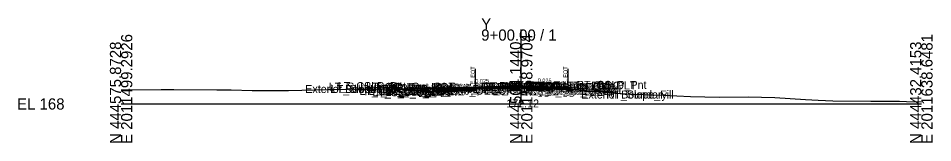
# Model space of a CAD drawing. Extents: x -26 to 3203, y -10 to 9532.
# Drawn here: x -25.7 to 202.8, y 2990.3 to 3021.4 of the extents above; entities that cross this region are included whole.
import ezdxf

# ---------------------------------------------------------------- set-up
doc = ezdxf.new("R2010")
doc.units = 0
for name, color, linetype in [('Default', 7, 'Continuous'), ('Exist CMT Pavement', 7, 'Continuous'), ('Exist Cross Section Cell', 7, 'Continuous'), ('Exist XS Center Line Elevation Label', 7, 'Continuous'), ('Exist XS Ground Line', 7, 'Continuous'), ('Prop CMT Pvmt Course 1', 7, 'Continuous'), ('Prop CMT Pvmt Course 1 CG', 7, 'Continuous'), ('Prop CMT Pvmt Course 1 Wedge', 7, 'Continuous'), ('Prop CMT Pvmt Course 2', 7, 'Continuous'), ('Prop CMT Pvmt Course 2 Wedge', 7, 'Continuous'), ('Prop CMT Pvmt Course 3', 7, 'Continuous'), ('Prop CMT Pvmt Surface', 7, 'Continuous'), ('Prop CMT Pvmt Wedge Surface 1', 7, 'Continuous'), ('Prop CMT Pvmt Wedge Surface 2', 7, 'Continuous'), ('Prop CMT Pvmt Wedge Surface 3', 7, 'Continuous'), ('Prop CMT Shld Paved Course 1', 7, 'Continuous'), ('Prop CMT Shld Paved Course 2', 7, 'Continuous'), ('Prop CMT Shld Paved Course 3', 7, 'Continuous'), ('Prop CMT Slope Grass', 7, 'Continuous'), ('Prop CMT Subgrade Earthwork', 7, 'Continuous'), ('Prop XS Label Text', 7, 'Continuous'), ('Prop XS SE Text', 7, 'Continuous'), ('Prop XS Side Slope Text', 7, 'Continuous'), ('Scratch_Level_0', 7, 'Continuous')]:
    doc.layers.add(name, color=color, linetype=linetype)

msp = doc.modelspace()

# ---------------------------------------------------------------- linework, layer by layer
at = {"layer": 'Exist CMT Pavement'}
for points in [[(100, 3004.12), (99.86, 3004.12), (98.73, 3004.1), (98.01, 3004.09), (97.21, 3004.06), (96.18, 3004.03), (95.26, 3004.02), (93.64, 3003.97), (91.76, 3003.88), (90.06, 3003.82), (89.2, 3003.79), (89.11, 3003.79), (88.49, 3003.75)], [(100, 3004.12), (99.86, 3004.12), (98.73, 3004.1), (98.01, 3004.09), (97.21, 3004.06), (96.18, 3004.03), (95.26, 3004.02), (93.64, 3003.97), (91.76, 3003.88), (90.06, 3003.82), (89.2, 3003.79), (89.11, 3003.79), (88.49, 3003.75)], [(100, 3004.11), (100.07, 3004.11), (100.94, 3004.08), (102.2, 3004.05), (104.36, 3004), (105.04, 3003.98), (105.68, 3003.96), (107.93, 3003.88), (109.17, 3003.84), (110.34, 3003.8), (111.09, 3003.77), (111.62, 3003.75), (111.64, 3003.75)]]:
    msp.add_lwpolyline(points, dxfattribs=at)
at = {"layer": 'Exist Cross Section Cell'}
for p, q in [((100, 3000), (100, 3018.63)), ((0, 3000), (100, 3000)), ((100, 3000), (200, 3000))]:
    msp.add_line(p, q, dxfattribs=at)
at = {"layer": 'Exist XS Ground Line'}
msp.add_lwpolyline([(0, 3003.56), (10, 3003.65), (13.14, 3003.64), (23.94, 3003.55), (25.69, 3003.55), (27.5, 3003.51), (32.77, 3003.36), (37.89, 3003.35), (41.85, 3003.37), (51.83, 3003.6), (56.2, 3003.72), (61.06, 3003.76), (65.77, 3003.73), (70.56, 3003.75), (75.2, 3003.79), (80.6, 3003.78), (88.49, 3003.75), (89.2, 3003.79), (90.06, 3003.82), (91.76, 3003.88), (93.64, 3003.97), (95.26, 3004.02), (96.18, 3004.03), (97.21, 3004.06), (98.01, 3004.09), (98.73, 3004.1), (100.07, 3004.11), (100.94, 3004.08), (102.2, 3004.05), (104.36, 3004), (105.04, 3003.98), (105.68, 3003.96), (107.93, 3003.88), (109.17, 3003.84), (110.34, 3003.8), (111.09, 3003.77), (111.63, 3003.75), (121.14, 3002.93), (124.71, 3002.63), (127.97, 3002.48), (135.49, 3002.16), (142.32, 3001.88), (149.43, 3001.73), (156.68, 3001.8), (163.37, 3001.61), (171.03, 3001.08), (174.22, 3000.93), (177.85, 3000.82), (187.35, 3000.71), (190.49, 3000.7), (191.03, 3000.7), (194.52, 3000.66), (196.32, 3000.64), (200, 3000.52)], dxfattribs=at)
at = {"layer": 'Prop CMT Pvmt Course 1'}
for points in [[(100, 3004.5), (79.82, 3003.99)], [(79.82, 3003.99), (79.82, 3003.74)], [(79.82, 3003.74), (88.49, 3003.96)], [(88.49, 3004.08), (100, 3004.37)], [(88.49, 3003.96), (88.49, 3004.08)], [(100, 3004.25), (100, 3004.5)], [(100, 3004.5), (111.62, 3004.21)], [(100, 3004.25), (100, 3004.5)], [(100, 3004.37), (100, 3004.25), (100, 3004.25)], [(111.62, 3004.08), (100, 3004.37)], [(100, 3004.37), (100, 3004.25), (100, 3004.25)], [(111.62, 3004.21), (111.62, 3003.96), (111.62, 3003.96), (111.62, 3004.08)]]:
    msp.add_lwpolyline(points, dxfattribs=at)
at = {"layer": 'Prop CMT Pvmt Course 1 CG'}
for points in [[(78.37, 3003.04), (79.82, 3003.08)], [(79.82, 3003.08), (79.82, 3003.41)], [(111.62, 3003.29), (111.62, 3003.62)]]:
    msp.add_lwpolyline(points, dxfattribs=at)
at = {"layer": 'Prop CMT Pvmt Course 1 Wedge'}
for points in [[(88.49, 3004.08), (89.11, 3004.1), (89.2, 3004.1), (90.06, 3004.12), (91.76, 3004.17), (93.64, 3004.21), (95.26, 3004.25), (96.18, 3004.28), (97.21, 3004.3), (98.01, 3004.32), (98.73, 3004.34), (99.86, 3004.37), (100, 3004.37)], [(100, 3004.25), (99.86, 3004.24), (98.73, 3004.22), (98.01, 3004.2), (97.21, 3004.18), (96.18, 3004.15), (95.26, 3004.13), (93.64, 3004.09), (91.76, 3004.04), (90.06, 3004), (89.2, 3003.98), (89.11, 3003.98), (88.49, 3003.96)], [(88.49, 3003.96), (88.49, 3004.08)], [(100, 3004.37), (100, 3004.25)], [(100, 3004.37), (100.07, 3004.37), (100.94, 3004.35), (102.2, 3004.32), (104.36, 3004.26), (105.04, 3004.25), (105.68, 3004.23), (107.93, 3004.17), (109.17, 3004.14), (110.34, 3004.11), (111.09, 3004.1), (111.62, 3004.08)], [(100, 3004.25), (100, 3004.37)], [(111.62, 3003.96), (111.09, 3003.97), (110.34, 3003.99), (109.17, 3004.02), (107.93, 3004.05), (105.68, 3004.11), (105.04, 3004.12), (104.36, 3004.14), (102.2, 3004.19), (100.94, 3004.22), (100.07, 3004.25), (100, 3004.25)], [(111.62, 3004.08), (111.62, 3003.96)]]:
    msp.add_lwpolyline(points, dxfattribs=at)
at = {"layer": 'Prop CMT Pvmt Course 2'}
for points in [[(88.49, 3003.96), (79.82, 3003.74)], [(79.82, 3003.74), (79.82, 3003.41)], [(79.82, 3003.41), (88.49, 3003.63)], [(88.49, 3003.63), (88.49, 3003.96)], [(111.62, 3003.62), (111.62, 3003.62), (111.62, 3003.96), (111.62, 3003.96)], [(111.62, 3003.96), (111.62, 3003.62)]]:
    msp.add_lwpolyline(points, dxfattribs=at)
at = {"layer": 'Prop CMT Pvmt Course 2 Wedge'}
for points in [[(88.49, 3003.96), (89.11, 3003.98), (89.2, 3003.98), (90.06, 3004), (91.76, 3004.04), (93.64, 3004.09), (95.26, 3004.13), (96.18, 3004.15), (97.21, 3004.18), (98.01, 3004.2), (98.73, 3004.22), (99.86, 3004.24), (100, 3004.25)], [(100, 3004.12), (99.86, 3004.12), (98.73, 3004.1), (98.01, 3004.09), (97.21, 3004.06), (96.18, 3004.03), (95.26, 3004.02), (93.64, 3003.97), (91.76, 3003.88), (90.06, 3003.82), (89.2, 3003.79), (89.11, 3003.79), (88.49, 3003.75)], [(88.49, 3003.75), (88.49, 3003.96)], [(100, 3004.25), (100, 3004.12)], [(100, 3004.25), (100.07, 3004.25), (100.94, 3004.22), (102.2, 3004.19), (104.36, 3004.14), (105.04, 3004.12), (105.68, 3004.11), (107.93, 3004.05), (109.17, 3004.02), (110.34, 3003.99), (111.09, 3003.97), (111.62, 3003.96)], [(100, 3004.11), (100, 3004.25)], [(111.64, 3003.75), (111.63, 3003.75), (111.62, 3003.75), (111.09, 3003.77), (110.34, 3003.8), (109.17, 3003.84), (107.93, 3003.88), (105.68, 3003.96), (105.04, 3003.98), (104.36, 3004), (102.2, 3004.05), (100.94, 3004.08), (100.07, 3004.11), (100, 3004.11)], [(111.62, 3003.96), (111.62, 3003.75)]]:
    msp.add_lwpolyline(points, dxfattribs=at)
at = {"layer": 'Prop CMT Pvmt Course 3'}
for points in [[(88.49, 3003.63), (79.82, 3003.41)], [(79.82, 3003.41), (79.82, 3003.08)], [(79.82, 3003.08), (88.49, 3003.29)], [(88.49, 3003.29), (88.49, 3003.63)], [(111.62, 3003.62), (111.62, 3003.62), (111.62, 3003.29), (111.62, 3003.29)], [(111.62, 3003.29), (111.62, 3003.62)]]:
    msp.add_lwpolyline(points, dxfattribs=at)
at = {"layer": 'Prop CMT Pvmt Surface'}
for points in [[(100, 3004.5), (79.82, 3003.99)], [(100, 3004.5), (111.62, 3004.21)]]:
    msp.add_lwpolyline(points, dxfattribs=at)
at = {"layer": 'Prop CMT Pvmt Wedge Surface 1'}
for points in [[(79.82, 3003.74), (79.82, 3003.99)], [(88.49, 3003.96), (79.82, 3003.74)], [(100, 3004.37), (88.49, 3004.08)], [(88.49, 3004.08), (88.49, 3003.96)], [(100, 3004.37), (111.62, 3004.08)], [(111.62, 3003.96), (111.62, 3004.21)], [(111.62, 3004.08), (111.62, 3003.96), (111.62, 3003.96)]]:
    msp.add_lwpolyline(points, dxfattribs=at)
at = {"layer": 'Prop CMT Pvmt Wedge Surface 2'}
for points in [[(100, 3004.25), (79.82, 3003.74)], [(79.82, 3003.74), (79.82, 3003.99)], [(100, 3004.25), (111.62, 3003.96)], [(111.62, 3003.96), (111.62, 3004.21)]]:
    msp.add_lwpolyline(points, dxfattribs=at)
at = {"layer": 'Prop CMT Pvmt Wedge Surface 3'}
for points in [[(79.82, 3003.41), (79.82, 3003.99)], [(100, 3003.91), (79.82, 3003.41)], [(100, 3003.91), (111.62, 3003.62)], [(111.62, 3003.62), (111.62, 3004.21)]]:
    msp.add_lwpolyline(points, dxfattribs=at)
at = {"layer": 'Prop CMT Shld Paved Course 1'}
for points in [[(79.82, 3003.99), (79.56, 3003.74)], [(111.62, 3004.21), (111.88, 3003.95)], [(111.88, 3003.95), (111.62, 3003.96)]]:
    msp.add_lwpolyline(points, dxfattribs=at)
at = {"layer": 'Prop CMT Shld Paved Course 2'}
for points in [[(79.82, 3003.74), (79.56, 3003.74), (79.22, 3003.4)], [(111.62, 3003.96), (111.88, 3003.95), (112.22, 3003.61)], [(112.22, 3003.61), (111.62, 3003.62)]]:
    msp.add_lwpolyline(points, dxfattribs=at)
at = {"layer": 'Prop CMT Shld Paved Course 3'}
for points in [[(79.82, 3003.41), (79.22, 3003.4), (78.88, 3003.06)], [(111.61, 3003.62), (112.22, 3003.61), (112.56, 3003.27)], [(113.06, 3003.26), (111.62, 3003.29)]]:
    msp.add_lwpolyline(points, dxfattribs=at)
at = {"layer": 'Prop CMT Slope Grass'}
for p, q in [((79.82, 3003.99), (68.18, 3003.74)), ((117.62, 3003.73), (124.71, 3002.63))]:
    msp.add_line(p, q, dxfattribs=at)
msp.add_lwpolyline([(111.62, 3004.21), (117.62, 3003.73)], dxfattribs=at)
at = {"layer": 'Prop CMT Subgrade Earthwork'}
msp.add_line((78.37, 3003.04), (68.18, 3003.74), dxfattribs=at)
for points in [[(79.82, 3003.08), (78.37, 3003.04)], [(88.49, 3003.29), (79.82, 3003.08)], [(88.49, 3003.29), (88.5, 3003.75)], [(111.62, 3003.29), (111.61, 3003.75)], [(111.62, 3003.29), (111.62, 3003.29)], [(111.62, 3003.29), (113.06, 3003.26)], [(113.06, 3003.26), (121.77, 3003.09)]]:
    msp.add_lwpolyline(points, dxfattribs=at)
at = {"layer": 'Prop XS Label Text'}
for p, q in [((88.5, 3008.75), (88.5, 3003.75)), ((111.64, 3008.75), (111.64, 3003.75))]:
    msp.add_line(p, q, dxfattribs=at)

# ---------------------------------------------------------------- texts
at = {"layer": 'Default'}
msp.add_text('-', height=0.0001, dxfattribs=at).set_placement((0, 3000))
at = {"layer": 'Exist Cross Section Cell'}
for s, p in [('Y', (90, 3018.63)), ('9+00.00 / 1', (90, 3015.83)), ('EL 168', (-26, 2998.6))]:
    msp.add_text(s, height=2.8, dxfattribs=at).set_placement(p)
for s, p in [('E 2011499.2926', (2.8, 2990)), ('E 2011568.9704', (102.8, 2990)), ('E 2011638.6481', (202.8, 2990)), ('N 444575.8728', (0, 2990)), ('N 444504.1440', (100, 2990)), ('N 444432.4153', (200, 2990))]:
    msp.add_text(s, height=2.8, rotation=90, dxfattribs=at).set_placement(p)
at = {"layer": 'Exist XS Center Line Elevation Label'}
msp.add_text('172.12', height=2, dxfattribs=at).set_placement((96.27, 2999.12))
msp.add_text('172.12', height=2, dxfattribs=at).set_placement((96.27, 2999.12))
at = {"layer": 'Prop XS Label Text'}
for p in [(88.4, 3004.87), (111.54, 3004.87)]:
    msp.add_text('E. EOT', height=1, rotation=90, dxfattribs=at).set_placement(p)
at = {"layer": 'Prop XS SE Text'}
for rotation, p in [(1.4321, (88.54, 3005.19)), (358.5679, (104.11, 3005.4))]:
    msp.add_text('0.025', height=1, rotation=rotation, dxfattribs=at).set_placement(p)
at = {"layer": 'Prop XS Side Slope Text'}
msp.add_text('6.5:1', height=1, rotation=351.2393, dxfattribs=at).set_placement((120.48, 3003.66))
at = {"layer": 'Scratch_Level_0'}
for s, p in [('LT_Sub_Trench_Out_DLT', (51.9, 3003.31)), ('LT_CSLP_Pnt', (54.17, 3003.46)), ('LT_CG_Top_Face', (61.26, 3003.27)), ('LT_CG_Top_BOC', (61.78, 3003.27)), ('RT_PV2_IEEOP', (89.91, 3003.25)), ('LT_PV2_IEEOP', (89.95, 3003.25)), ('RT_PV1_IEEOP', (90.47, 3003.37)), ('LT_PV1_IEEOP', (90.52, 3003.37)), ('PV2_PGL', (93.91, 3003.25)), ('PV1_PGL', (94.47, 3003.5)), ('RT_Sub_Trench_Out_DLT', (96.83, 3003.62)), ('RT_CG_Top_Face', (100.85, 3003.58)), ('RT_PV1_OEOT', (102.33, 3003.21)), ('RT_CG_Top_BOC', (102.38, 3003.58)), ('RT_CSLP_Pnt', (113.77, 3003.77)), ('Exterior Boundary', (46.03, 3002.75)), ('LT_Slope_Fill', (52.41, 3002.75)), ('LT_CG1_Shelf_Out', (59.55, 3002.24)), ('LT_CG_Bot_BOC', (61.82, 3002.25)), ('LT_CG_Top_Gut', (62.24, 3002.77)), ('LT_Sub_OEOP', (62.81, 3001.94)), ('LT_CG_Bot_IE', (65.91, 3002.31)), ('LT_Sub_OEOT', (66.08, 3002.02)), ('LT_PV2_OEOT', (66.17, 3002.65)), ('LT_PV3_OEOT', (66.17, 3002.4)), ('LT_PV1_OEOT', (66.74, 3002.9)), ('LT_PV_Sub_Tie_Out', (73.45, 3002.75)), ('LT_PV_OEEOP_EG', (76.03, 3002.75)), ('LT_Sub_OEEOP', (77.7, 3002.33)), ('LT_PV2_OEEOP', (77.8, 3002.96)), ('LT_PV3_OEEOP', (77.8, 3002.71)), ('LT_PV1_OEEOP', (78.36, 3003.08)), ('RT_PV_IEEOP_EG', (88.14, 3003.12)), ('LT_PV_IEEOP_EG', (88.19, 3003.12)), ('RT_PV3_IEEOP', (89.91, 3003)), ('LT_PV3_IEEOP', (89.95, 3003)), ('RT_PV_Sub_Tie_Out', (96.5, 3002.75)), ('RT_PV_OEEOP_EG', (99.12, 3002.75)), ('RT_Sub_OEEOP', (100.79, 3002.33)), ('RT_PV2_OEEOP', (100.88, 3002.96)), ('RT_PV3_OEEOP', (100.88, 3002.71)), ('RT_CG1_Shelf_Out', (101.14, 3002.55)), ('RT_PV1_OEEOP', (101.45, 3003.08)), ('RT_CG_Bot_IE', (101.51, 3002.62)), ('RT_Sub_OEOT', (101.67, 3002.33)), ('RT_PV2_OEOT', (101.77, 3002.96)), ('RT_PV3_OEOT', (101.77, 3002.71)), ('RT_CG_Top_Gut', (101.83, 3003.08)), ('RT_CG_Bot_BOC', (102.41, 3002.56)), ('RT_Sub_OEOP', (105, 3002.25)), ('Exterior Boundary', (115.01, 3001.36)), ('RT_Slope_Fill', (121.34, 3001.36))]:
    msp.add_text(s, height=2, dxfattribs=at).set_placement(p)

doc.saveas('drawing.dxf')
